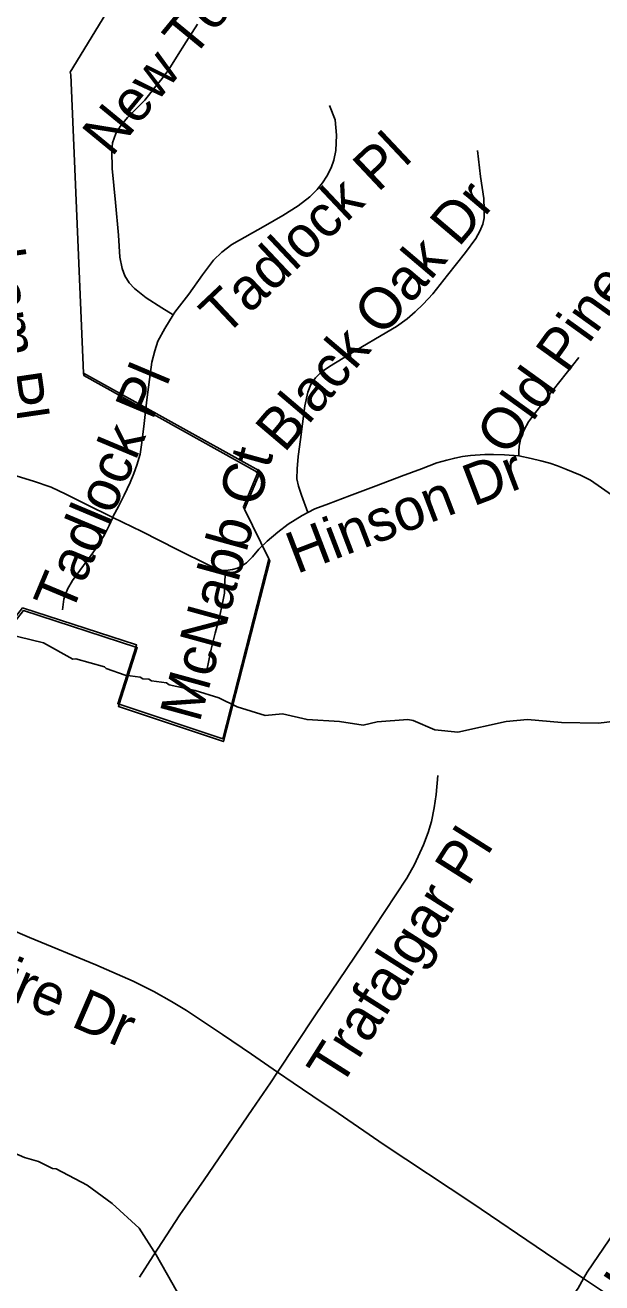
# Model space of a CAD drawing. Extents: x 1383679 to 1536984, y 460658 to 651027.
# Drawn here: x 1478694 to 1480007, y 504672 to 507536 of the extents above; entities that cross this region are included whole.
import ezdxf

# ---------------------------------------------------------------- set-up
doc = ezdxf.new("R2010")
doc.units = 0
for name, color, linetype in [('Default', 7, 'Continuous'), ('Exist Boundary Political City Limit New', 7, 'Continuous'), ('Exist Hydrographic Misc Water Feature', 7, 'Continuous'), ('Exist Road Non-System Type 51', 7, 'Continuous'), ('Exist Road Non-System Type 51 Label', 7, 'Continuous'), ('Map Preparation Boundary City Limit Buffer Line', 7, 'Continuous')]:
    doc.layers.add(name, color=color, linetype=linetype)

msp = doc.modelspace()

# ---------------------------------------------------------------- linework, layer by layer
at = {"layer": 'Default'}
for p, q in [((1478797.4, 507422.9), (1478797.4, 507422.9)), ((1478797.4, 507422.9), (1478826.8, 506743.6)), ((1479193, 506433.4), (1479249.1, 506320.2))]:
    msp.add_line(p, q, dxfattribs=at)
for points in [[(1478826.8, 506743.6), (1478827.4, 506737.8), (1479224, 506517)], [(1479224, 506517), (1479190.8, 506439.3), (1479193, 506433.4)], [(1478945.8, 506119.5), (1478947.4, 506124.6), (1478687.8, 506208.6), (1478498.8, 505968), (1477428.4, 506334.7), (1477394.2, 505381.8), (1477071.6, 505539.7), (1477029.4, 505438.1), (1477032.2, 505434.8)], [(1479249.1, 506320.2), (1479143.8, 505910.5), (1478907.8, 505989.3)], [(1478907.8, 505989.3), (1478949, 506118.4), (1478945.8, 506119.5)]]:
    msp.add_lwpolyline(points, dxfattribs=at)
at = {"layer": 'Exist Boundary Political City Limit New'}
for p, q in [((1478797.4, 507422.9), (1478826.8, 506743.6)), ((1478826.8, 506743.6), (1478797.4, 507422.9)), ((1478797.4, 507422.9), (1478797.4, 507422.9)), ((1479193, 506433.4), (1479249.1, 506320.2)), ((1479249.1, 506320.2), (1479193, 506433.4))]:
    msp.add_line(p, q, dxfattribs=at)
for points in [[(1483076.5, 509192.8), (1480997.4, 508274.2), (1480898.9, 508449.6), (1479803.8, 507879.6), (1479667, 508097.2), (1479061.1, 507863.1), (1478796.4, 507429.1), (1478797.4, 507422.9)], [(1478797.4, 507422.9), (1478796.4, 507429.1), (1479061.1, 507863.1), (1479667, 508097.2), (1479803.8, 507879.6), (1480898.9, 508449.6), (1480997.4, 508274.2), (1483076.5, 509192.8)], [(1478826.8, 506743.6), (1478827.4, 506737.8), (1479224, 506517)], [(1479224, 506517), (1479225.9, 506521.3), (1478826.8, 506743.6)], [(1479224, 506517), (1479190.8, 506439.3), (1479193, 506433.4)], [(1479193, 506433.4), (1479227.5, 506515.1), (1479224, 506517)], [(1478945.8, 506119.5), (1478947.4, 506124.6), (1478687.8, 506208.6), (1478498.8, 505968), (1477428.4, 506334.7), (1477394.2, 505381.8), (1477071.6, 505539.7), (1477029.4, 505438.1), (1477032.2, 505434.8)], [(1477032.2, 505434.8), (1477073.2, 505533.5), (1477395.9, 505375.7), (1477430, 506328.5), (1478500.4, 505961.9), (1478689.4, 506202.5), (1478945.8, 506119.5)], [(1478907.8, 505989.3), (1478906.1, 505984.2), (1479145.4, 505904.4), (1479251.2, 506315.2), (1479249.1, 506320.2)], [(1479249.1, 506320.2), (1479143.8, 505910.5), (1478907.8, 505989.3)], [(1478945.8, 506119.5), (1478904.5, 505990.4), (1478907.8, 505989.3)], [(1478907.8, 505989.3), (1478949, 506118.4), (1478945.8, 506119.5)]]:
    msp.add_lwpolyline(points, dxfattribs=at)
at = {"layer": 'Exist Hydrographic Misc Water Feature'}
for points in [[(1480087.6, 505956.8), (1479999.5, 505946.4), (1479915.5, 505947.9), (1479838.2, 505954.4), (1479789.6, 505950.1), (1479679.2, 505926.1), (1479627.3, 505931.1), (1479577.7, 505952), (1479565.7, 505954.2), (1479495.7, 505949.4), (1479463.6, 505942), (1479409.4, 505950.2), (1479335.8, 505954.3), (1479279.7, 505967.3), (1479240, 505964), (1479176.3, 505983.1), (1479134.7, 506003.9), (1479081.1, 506020.9), (1479021.3, 506033.9), (1479015.4, 506038), (1478981.4, 506042.7), (1478975.5, 506046.8), (1478961.5, 506047), (1478955.6, 506051.1), (1478921.6, 506055.7), (1478878.4, 506070.5), (1478874, 506074.6), (1478808.9, 506092.8), (1478802.3, 506091.9), (1478735, 506129), (1478619.5, 506157.1)], [(1478513.2, 505056.6), (1478557.6, 505023.5), (1478628.8, 504984.1), (1478692.4, 504956.9), (1478724.2, 504948.2), (1478755.9, 504931.6), (1478763.9, 504931.5), (1478835.1, 504894.1), (1478891.4, 504852.3), (1478953.3, 504795.7), (1478992.1, 504735), (1479063.7, 504609.5)]]:
    msp.add_lwpolyline(points, dxfattribs=at)
at = {"layer": 'Exist Road Non-System Type 51'}
msp.add_line((1480075, 504608.4), (1479965.9, 504681.8), dxfattribs=at)
for points in [[(1479085.9, 507538.2), (1479060.6, 507497.8), (1479038.1, 507462.9), (1479020.9, 507434.9), (1479005.5, 507414.1), (1478988.5, 507392.9), (1478965.9, 507365.1), (1478940.7, 507339.1), (1478926.6, 507325.4), (1478909.8, 507304.8), (1478900.2, 507289.3), (1478892.8, 507268.3), (1478891.2, 507249.9), (1478891.7, 507209.5), (1478899.2, 507132), (1478906.1, 507057.9), (1478909.3, 507007.5), (1478914.2, 506981.7), (1478921, 506964.9), (1478930.4, 506949), (1478942.9, 506936.2), (1478969.4, 506915), (1479004.9, 506892.2), (1479030.8, 506875.9)], [(1479030.8, 506875.9), (1479034.5, 506882), (1479066.3, 506923.2), (1479097.3, 506967.2), (1479118.1, 506994.7), (1479123, 507000.8), (1479141.9, 507018.6), (1479164.8, 507036.5), (1479241.5, 507079.8), (1479280.8, 507102.4), (1479315.6, 507124.5), (1479342, 507144.9), (1479359.2, 507161.8), (1479371.2, 507176.5), (1479380.5, 507192.3), (1479390.4, 507211.3), (1479397.2, 507228.7), (1479401.2, 507250.3), (1479403, 507285.1), (1479399.6, 507320.4), (1479387, 507353)], [(1479724.1, 507250.8), (1479731.1, 507191.2), (1479738.3, 507141.4), (1479739.2, 507115.9), (1479739.3, 507097.2), (1479736.5, 507082.7), (1479729.8, 507066.8), (1479720.7, 507049.8), (1479697, 507018.1), (1479656.1, 506966.3), (1479622.3, 506923.7), (1479600.5, 506900.3), (1479582, 506882.9), (1479563.7, 506867.2), (1479539.7, 506849.3), (1479504.9, 506829), (1479458.2, 506801.6), (1479417.9, 506777.7), (1479386.8, 506758.9), (1479368.2, 506745.6), (1479355.4, 506732.9), (1479344.5, 506717.5), (1479337.7, 506699.9), (1479331.1, 506669.1), (1479325.5, 506627.9), (1479320.8, 506592.4), (1479315.6, 506553.3), (1479313.3, 506525.3), (1479312.9, 506502.7), (1479316.1, 506485.7), (1479323, 506465.8), (1479337.6, 506426)], [(1478893, 506414.6), (1478894.4, 506417.7), (1478906.2, 506439.9), (1478918.8, 506465.8), (1478932.8, 506494.1), (1478941.4, 506514.6), (1478948, 506533.8), (1478955.2, 506559), (1478959.4, 506585.2), (1478964.7, 506628.7), (1478970.6, 506683), (1478976.7, 506729.3), (1478981.9, 506768.6), (1478988.8, 506794.1), (1478996.1, 506816.3), (1479011.7, 506844.8), (1479030.8, 506875.9)], [(1479955.3, 506779.3), (1479926.3, 506742.7), (1479882.8, 506688.2), (1479854, 506651.1), (1479840.3, 506632.6), (1479830.5, 506614.6), (1479823.1, 506595.8), (1479819.3, 506577.3), (1479818.7, 506565.4), (1479818.3, 506554.9)], [(1478893, 506414.6), (1478893, 506414.6), (1478830.3, 506445.5), (1478786.2, 506468.1), (1478752.5, 506483.5), (1478712.7, 506497.5), (1478675.6, 506508.9), (1478644.4, 506517.7), (1478600.2, 506528.9), (1478542.4, 506544.3), (1478516.5, 506551.1)], [(1479818.3, 506554.9), (1479785.3, 506557.5), (1479760.3, 506558.3), (1479740.8, 506558.2), (1479708.4, 506555.9), (1479690.1, 506553.6), (1479672.5, 506550), (1479654.4, 506545.5), (1479631.7, 506538.8), (1479596.4, 506525.5), (1479550.8, 506508.8), (1479493.4, 506486.9), (1479432.2, 506464.3), (1479385, 506445.8), (1479353.5, 506434.5), (1479337.6, 506426)], [(1480150.5, 506390.9), (1480075, 506436.2), (1480039.4, 506459.7), (1479981.6, 506499.3), (1479958.7, 506511.4), (1479925.7, 506524.8), (1479906.2, 506532.3), (1479888.8, 506538.1), (1479868.7, 506543.8), (1479846.3, 506549), (1479818.3, 506554.9)], [(1478778.9, 506204.2), (1478781.4, 506228.6), (1478789.8, 506251.2), (1478801.5, 506271.5), (1478826.2, 506305.2), (1478844, 506328.7), (1478858, 506349.7), (1478874.1, 506374.8), (1478884.7, 506396.5), (1478893, 506414.6)], [(1479150.1, 506293.9), (1479138.7, 506294.8), (1479113.3, 506305.4), (1479040.2, 506341.6), (1478959.2, 506382.5), (1478893, 506414.6)], [(1479337.6, 506426), (1479324.8, 506419.1), (1479293, 506399.4), (1479269.5, 506381.4), (1479245.3, 506361), (1479226.3, 506342.3), (1479211.6, 506325.1), (1479198.1, 506311.5), (1479186.3, 506303.8), (1479177.1, 506298.9), (1479165.6, 506296.1), (1479150.4, 506293.9), (1479150.1, 506293.9)], [(1479106.4, 506063.2), (1479117.7, 506114.5), (1479126.5, 506150.9), (1479136.2, 506187.3), (1479143.4, 506219.3), (1479147.8, 506242.6), (1479148.8, 506270.3), (1479150.1, 506293.9)], [(1479268.8, 505151.6), (1479209.6, 505192.2), (1479143, 505237.3), (1479060.9, 505291.5), (1479027.1, 505312.3), (1478986.7, 505335.4), (1478939.4, 505358.4), (1478854.3, 505395.8), (1478703.5, 505457.7), (1478603.6, 505500.6), (1478338.3, 505613.3), (1478073.2, 505726.5), (1477914.7, 505795.9), (1477875.3, 505813.3)], [(1479268.8, 505151.6), (1479353.8, 505279.6), (1479463.2, 505441.6), (1479562.9, 505592.9), (1479580.3, 505624.5), (1479600.9, 505668.8), (1479611.7, 505697), (1479619.5, 505721.9), (1479625.8, 505753.1), (1479630.1, 505784), (1479633.9, 505827.1)], [(1478954.1, 504684.8), (1478985, 504733), (1479046.3, 504826.3), (1479101.4, 504906.1), (1479210.8, 505066), (1479252.5, 505126.9), (1479268.8, 505151.6)], [(1479965.9, 504681.8), (1479879.4, 504740), (1479711.2, 504853.6), (1479511.7, 504986.1), (1479394.3, 505066), (1479370.1, 505082.5), (1479304.1, 505127.3), (1479268.8, 505151.6)], [(1480260, 505119), (1480061.5, 504824.5), (1479974, 504696.1), (1479965.9, 504681.8)], [(1479965.9, 504681.8), (1479953.4, 504659.7), (1479879.4, 504554.5), (1479705.9, 504298.9)]]:
    msp.add_lwpolyline(points, dxfattribs=at)
at = {"layer": 'Map Preparation Boundary City Limit Buffer Line'}
for p, q in [((1478797.4, 507422.9), (1478826.8, 506743.6)), ((1478826.8, 506743.6), (1478797.4, 507422.9)), ((1478797.4, 507422.9), (1478797.4, 507422.9)), ((1478797.4, 507422.9), (1478797.4, 507422.9)), ((1478797.4, 507422.9), (1478826.8, 506743.6)), ((1479193, 506433.4), (1479249.1, 506320.2)), ((1479249.1, 506320.2), (1479193, 506433.4)), ((1479193, 506433.4), (1479249.1, 506320.2))]:
    msp.add_line(p, q, dxfattribs=at)
for points in [[(1483076.5, 509192.8), (1480997.4, 508274.2), (1480898.9, 508449.6), (1479803.8, 507879.6), (1479667, 508097.2), (1479061.1, 507863.1), (1478796.4, 507429.1), (1478797.4, 507422.9)], [(1478797.4, 507422.9), (1478796.4, 507429.1), (1479061.1, 507863.1), (1479667, 508097.2), (1479803.8, 507879.6), (1480898.9, 508449.6), (1480997.4, 508274.2), (1483076.5, 509192.8)], [(1478826.8, 506743.6), (1478827.4, 506737.8), (1479224, 506517)], [(1479224, 506517), (1479225.9, 506521.3), (1478826.8, 506743.6)], [(1478826.8, 506743.6), (1478827.4, 506737.8), (1479224, 506517)], [(1479224, 506517), (1479190.8, 506439.3), (1479193, 506433.4)], [(1479224, 506517), (1479190.8, 506439.3), (1479193, 506433.4)], [(1479193, 506433.4), (1479227.5, 506515.1), (1479224, 506517)], [(1478945.8, 506119.5), (1478947.4, 506124.6), (1478687.8, 506208.6), (1478498.8, 505968), (1477428.4, 506334.7), (1477394.2, 505381.8), (1477071.6, 505539.7), (1477029.4, 505438.1), (1477032.2, 505434.8)], [(1478945.8, 506119.5), (1478947.4, 506124.6), (1478687.8, 506208.6), (1478498.8, 505968), (1477428.4, 506334.7), (1477394.2, 505381.8), (1477071.6, 505539.7), (1477029.4, 505438.1), (1477032.2, 505434.8)], [(1477032.2, 505434.8), (1477073.2, 505533.5), (1477395.9, 505375.7), (1477430, 506328.5), (1478500.4, 505961.9), (1478689.4, 506202.5), (1478945.8, 506119.5)], [(1478907.8, 505989.3), (1478906.1, 505984.2), (1479145.4, 505904.4), (1479251.2, 506315.2), (1479249.1, 506320.2)], [(1479249.1, 506320.2), (1479143.8, 505910.5), (1478907.8, 505989.3)], [(1479249.1, 506320.2), (1479143.8, 505910.5), (1478907.8, 505989.3)], [(1478945.8, 506119.5), (1478904.5, 505990.4), (1478907.8, 505989.3)], [(1478907.8, 505989.3), (1478949, 506118.4), (1478945.8, 506119.5)], [(1478907.8, 505989.3), (1478949, 506118.4), (1478945.8, 506119.5)]]:
    msp.add_lwpolyline(points, dxfattribs=at)

# ---------------------------------------------------------------- texts
at = {"layer": 'Exist Road Non-System Type 51 Label'}
for s, rotation, p in [('New Towne Dr', 50.5978, (1478890.5, 507233.6)), ('Ingraham Pl', 278.3507, (1478552.4, 507306.4)), ('Tadlock Pl', 43.2959, (1479147.6, 506824)), ('Black Oak Dr', 49.6969, (1479283.9, 506559.9)), ('Old Pine Ln', 54.2673, (1479792.3, 506551)), ('Tadlock Pl', 67.2636, (1478797.8, 506190.9)), ('McNabb Ct', 74.65, (1479090.7, 505945.4)), ('Hinson Dr', 20.9249, (1479312, 506285.4)), ('Trafalgar Pl', 57.635, (1479411, 505112.8)), ('Stratfordshire Dr', 336.6317, (1478062.8, 505573.4)), ('Lynderhill Ln', 55.9564, (1479760.4, 504146))]:
    msp.add_text(s, height=95, rotation=rotation, dxfattribs=at).set_placement(p)

doc.saveas('drawing.dxf')
